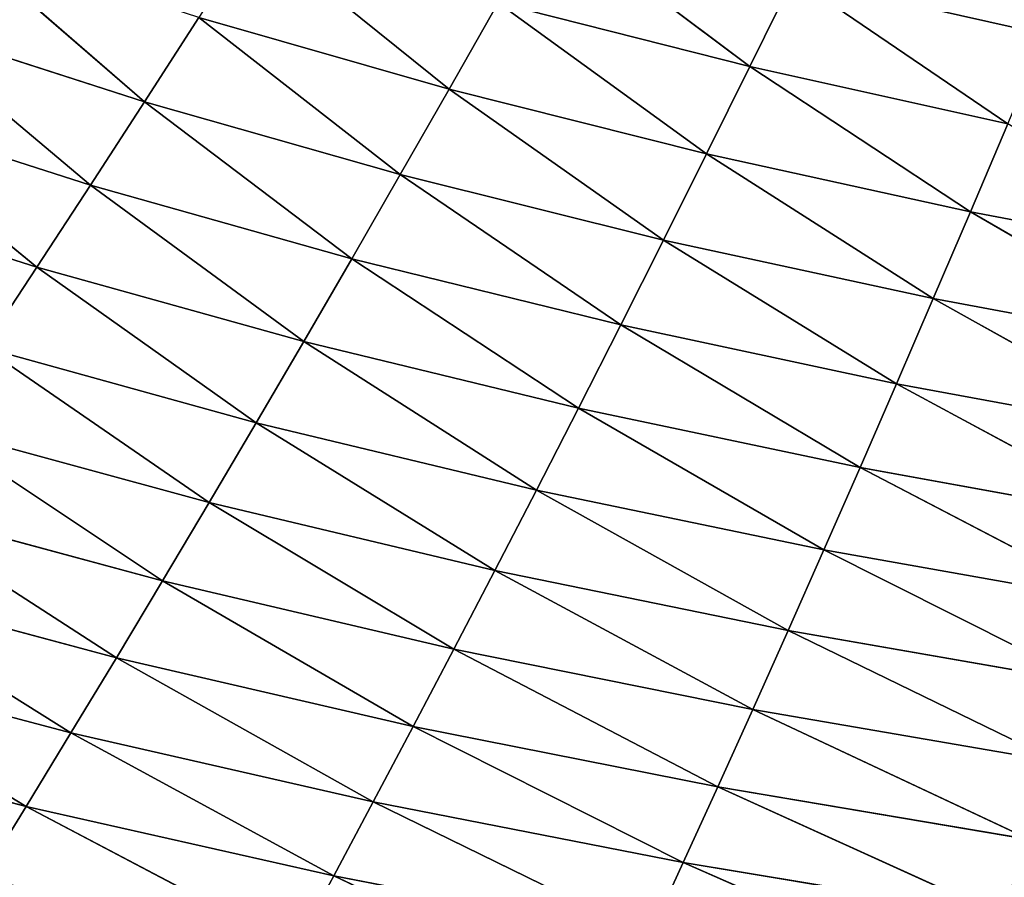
# Model space of a CAD drawing. Extents: x 0 to 500, y 0 to 390.
# Tile 486 of 656: x 170 to 200, y 44 to 70. Entities that reach past the tile are written whole.
import ezdxf

# ---------------------------------------------------------------- set-up
doc = ezdxf.new("R2010")
doc.units = 0
doc.header["$LTSCALE"] = 25.4
doc.layers.get('0').update_dxf_attribs({"linetype": 'CONTINUOUS'})

# ---------------------------------------------------------------- blocks, each defined once
blk = doc.blocks.new('ATLANTA505_-_S_STL')
at = {"color": 0}
for p, q in [((180.009, 61.129, 345.812), (188.653, 63.844, 349.886)), ((180.009, 61.129, 345.812), (188.653, 63.844, 349.886)), ((170.583, 60.744, 343.688), (178.816, 63.45, 348.021)), ((170.583, 60.744, 343.688), (178.816, 63.45, 348.021)), ((180.009, 61.129, 345.812), (178.816, 63.45, 348.021)), ((180.009, 61.129, 345.812), (178.816, 63.45, 348.021)), ((169.231, 63.065, 345.888), (170.583, 60.744, 343.688)), ((169.231, 63.065, 345.888), (170.583, 60.744, 343.688)), ((190.724, 59.302, 345.408), (199.584, 61.928, 349.284)), ((190.724, 59.302, 345.408), (199.584, 61.928, 349.284)), ((180.009, 61.129, 345.812), (189.681, 61.524, 347.675)), ((180.009, 61.129, 345.812), (189.681, 61.524, 347.675)), ((181.22, 58.908, 343.55), (189.681, 61.524, 347.675)), ((181.22, 58.908, 343.55), (189.681, 61.524, 347.675)), ((189.681, 61.524, 347.675), (190.724, 59.302, 345.408)), ((189.681, 61.524, 347.675), (190.724, 59.302, 345.408)), ((170.583, 60.744, 343.688), (180.009, 61.129, 345.812)), ((170.583, 60.744, 343.688), (180.009, 61.129, 345.812)), ((171.957, 58.525, 341.435), (180.009, 61.129, 345.812)), ((171.957, 58.525, 341.435), (180.009, 61.129, 345.812)), ((181.22, 58.908, 343.55), (180.009, 61.129, 345.812)), ((181.22, 58.908, 343.55), (180.009, 61.129, 345.812)), ((170.583, 60.744, 343.688), (161.419, 60.37, 341.292)), ((170.583, 60.744, 343.688), (161.419, 60.37, 341.292)), ((170.583, 60.744, 343.688), (162.951, 58.154, 339.055)), ((170.583, 60.744, 343.688), (162.951, 58.154, 339.055)), ((170.583, 60.744, 343.688), (171.957, 58.525, 341.435)), ((170.583, 60.744, 343.688), (171.957, 58.525, 341.435)), ((190.724, 59.302, 345.408), (200.456, 59.704, 347.019)), ((190.724, 59.302, 345.408), (200.456, 59.704, 347.019)), ((191.782, 57.176, 343.089), (200.456, 59.704, 347.019)), ((191.782, 57.176, 343.089), (200.456, 59.704, 347.019)), ((181.22, 58.908, 343.55), (190.724, 59.302, 345.408)), ((181.22, 58.908, 343.55), (190.724, 59.302, 345.408)), ((182.448, 56.786, 341.235), (190.724, 59.302, 345.408)), ((182.448, 56.786, 341.235), (190.724, 59.302, 345.408)), ((190.724, 59.302, 345.408), (191.782, 57.176, 343.089)), ((190.724, 59.302, 345.408), (191.782, 57.176, 343.089)), ((171.957, 58.525, 341.435), (181.22, 58.908, 343.55)), ((171.957, 58.525, 341.435), (181.22, 58.908, 343.55)), ((173.351, 56.408, 339.132), (181.22, 58.908, 343.55)), ((173.351, 56.408, 339.132), (181.22, 58.908, 343.55)), ((182.448, 56.786, 341.235), (181.22, 58.908, 343.55)), ((182.448, 56.786, 341.235), (181.22, 58.908, 343.55)), ((171.957, 58.525, 341.435), (162.951, 58.154, 339.055)), ((171.957, 58.525, 341.435), (162.951, 58.154, 339.055)), ((171.957, 58.525, 341.435), (164.505, 56.041, 336.768)), ((171.957, 58.525, 341.435), (164.505, 56.041, 336.768)), ((171.957, 58.525, 341.435), (173.351, 56.408, 339.132)), ((171.957, 58.525, 341.435), (173.351, 56.408, 339.132)), ((191.782, 57.176, 343.089), (201.34, 57.575, 344.7)), ((191.782, 57.176, 343.089), (201.34, 57.575, 344.7)), ((192.853, 55.146, 340.717), (201.34, 57.575, 344.7)), ((192.853, 55.146, 340.717), (201.34, 57.575, 344.7)), ((182.448, 56.786, 341.235), (191.782, 57.176, 343.089)), ((182.448, 56.786, 341.235), (191.782, 57.176, 343.089)), ((183.692, 54.762, 338.871), (191.782, 57.176, 343.089)), ((183.692, 54.762, 338.871), (191.782, 57.176, 343.089)), ((191.782, 57.176, 343.089), (192.853, 55.146, 340.717)), ((191.782, 57.176, 343.089), (192.853, 55.146, 340.717)), ((173.351, 56.408, 339.132), (182.448, 56.786, 341.235)), ((173.351, 56.408, 339.132), (182.448, 56.786, 341.235)), ((174.763, 54.39, 336.779), (182.448, 56.786, 341.235)), ((174.763, 54.39, 336.779), (182.448, 56.786, 341.235)), ((183.692, 54.762, 338.871), (182.448, 56.786, 341.235)), ((183.692, 54.762, 338.871), (182.448, 56.786, 341.235)), ((173.351, 56.408, 339.132), (164.505, 56.041, 336.768)), ((173.351, 56.408, 339.132), (164.505, 56.041, 336.768)), ((173.351, 56.408, 339.132), (166.08, 54.03, 334.434)), ((173.351, 56.408, 339.132), (166.08, 54.03, 334.434)), ((173.351, 56.408, 339.132), (174.763, 54.39, 336.779)), ((173.351, 56.408, 339.132), (174.763, 54.39, 336.779)), ((192.853, 55.146, 340.717), (202.235, 55.539, 342.328)), ((192.853, 55.146, 340.717), (202.235, 55.539, 342.328)), ((193.938, 53.21, 338.295), (202.235, 55.539, 342.328)), ((193.938, 53.21, 338.295), (202.235, 55.539, 342.328)), ((183.692, 54.762, 338.871), (192.853, 55.146, 340.717)), ((183.692, 54.762, 338.871), (192.853, 55.146, 340.717)), ((184.95, 52.835, 336.456), (192.853, 55.146, 340.717)), ((184.95, 52.835, 336.456), (192.853, 55.146, 340.717)), ((192.853, 55.146, 340.717), (193.938, 53.21, 338.295)), ((192.853, 55.146, 340.717), (193.938, 53.21, 338.295)), ((174.763, 54.39, 336.779), (183.692, 54.762, 338.871)), ((174.763, 54.39, 336.779), (183.692, 54.762, 338.871)), ((176.191, 52.471, 334.379), (183.692, 54.762, 338.871)), ((176.191, 52.471, 334.379), (183.692, 54.762, 338.871)), ((184.95, 52.835, 336.456), (183.692, 54.762, 338.871)), ((184.95, 52.835, 336.456), (183.692, 54.762, 338.871)), ((174.763, 54.39, 336.779), (166.08, 54.03, 334.434)), ((174.763, 54.39, 336.779), (166.08, 54.03, 334.434)), ((174.763, 54.39, 336.779), (167.673, 52.12, 332.055)), ((174.763, 54.39, 336.779), (167.673, 52.12, 332.055)), ((174.763, 54.39, 336.779), (176.191, 52.471, 334.379)), ((174.763, 54.39, 336.779), (176.191, 52.471, 334.379)), ((193.938, 53.21, 338.295), (203.14, 53.595, 339.904)), ((193.938, 53.21, 338.295), (203.14, 53.595, 339.904)), ((195.033, 51.368, 335.824), (203.14, 53.595, 339.904)), ((195.033, 51.368, 335.824), (203.14, 53.595, 339.904)), ((184.95, 52.835, 336.456), (193.938, 53.21, 338.295)), ((184.95, 52.835, 336.456), (193.938, 53.21, 338.295)), ((186.222, 51.003, 333.995), (193.938, 53.21, 338.295)), ((186.222, 51.003, 333.995), (193.938, 53.21, 338.295)), ((193.938, 53.21, 338.295), (195.033, 51.368, 335.824)), ((193.938, 53.21, 338.295), (195.033, 51.368, 335.824)), ((176.191, 52.471, 334.379), (184.95, 52.835, 336.456)), ((176.191, 52.471, 334.379), (184.95, 52.835, 336.456)), ((177.635, 50.649, 331.933), (184.95, 52.835, 336.456)), ((177.635, 50.649, 331.933), (184.95, 52.835, 336.456)), ((186.222, 51.003, 333.995), (184.95, 52.835, 336.456)), ((186.222, 51.003, 333.995), (184.95, 52.835, 336.456)), ((176.191, 52.471, 334.379), (167.673, 52.12, 332.055)), ((176.191, 52.471, 334.379), (167.673, 52.12, 332.055)), ((176.191, 52.471, 334.379), (169.284, 50.308, 329.63)), ((176.191, 52.471, 334.379), (169.284, 50.308, 329.63)), ((176.191, 52.471, 334.379), (177.635, 50.649, 331.933)), ((176.191, 52.471, 334.379), (177.635, 50.649, 331.933)), ((195.033, 51.368, 335.824), (204.055, 51.743, 337.429)), ((195.033, 51.368, 335.824), (204.055, 51.743, 337.429)), ((196.14, 49.618, 333.305), (204.055, 51.743, 337.429)), ((196.14, 49.618, 333.305), (204.055, 51.743, 337.429)), ((186.222, 51.003, 333.995), (195.033, 51.368, 335.824)), ((186.222, 51.003, 333.995), (195.033, 51.368, 335.824)), ((187.507, 49.264, 331.487), (195.033, 51.368, 335.824)), ((187.507, 49.264, 331.487), (195.033, 51.368, 335.824)), ((195.033, 51.368, 335.824), (196.14, 49.618, 333.305)), ((195.033, 51.368, 335.824), (196.14, 49.618, 333.305)), ((177.635, 50.649, 331.933), (186.222, 51.003, 333.995)), ((177.635, 50.649, 331.933), (186.222, 51.003, 333.995)), ((179.094, 48.922, 329.442), (186.222, 51.003, 333.995)), ((179.094, 48.922, 329.442), (186.222, 51.003, 333.995)), ((187.507, 49.264, 331.487), (186.222, 51.003, 333.995)), ((187.507, 49.264, 331.487), (186.222, 51.003, 333.995)), ((169.284, 50.308, 329.63), (177.635, 50.649, 331.933)), ((169.284, 50.308, 329.63), (177.635, 50.649, 331.933)), ((177.635, 50.649, 331.933), (170.911, 48.593, 327.164)), ((177.635, 50.649, 331.933), (170.911, 48.593, 327.164)), ((177.635, 50.649, 331.933), (179.094, 48.922, 329.442)), ((177.635, 50.649, 331.933), (179.094, 48.922, 329.442)), ((169.284, 50.308, 329.63), (170.911, 48.593, 327.164)), ((169.284, 50.308, 329.63), (170.911, 48.593, 327.164)), ((196.14, 49.618, 333.305), (204.98, 49.982, 334.904)), ((196.14, 49.618, 333.305), (204.98, 49.982, 334.904)), ((197.257, 47.96, 330.739), (204.98, 49.982, 334.904)), ((197.257, 47.96, 330.739), (204.98, 49.982, 334.904)), ((187.507, 49.264, 331.487), (196.14, 49.618, 333.305)), ((187.507, 49.264, 331.487), (196.14, 49.618, 333.305)), ((188.804, 47.619, 328.934), (196.14, 49.618, 333.305)), ((188.804, 47.619, 328.934), (196.14, 49.618, 333.305)), ((196.14, 49.618, 333.305), (197.257, 47.96, 330.739)), ((196.14, 49.618, 333.305), (197.257, 47.96, 330.739)), ((179.094, 48.922, 329.442), (187.507, 49.264, 331.487)), ((179.094, 48.922, 329.442), (187.507, 49.264, 331.487)), ((180.565, 47.29, 326.909), (187.507, 49.264, 331.487)), ((180.565, 47.29, 326.909), (187.507, 49.264, 331.487)), ((188.804, 47.619, 328.934), (187.507, 49.264, 331.487)), ((188.804, 47.619, 328.934), (187.507, 49.264, 331.487)), ((179.094, 48.922, 329.442), (170.911, 48.593, 327.164)), ((179.094, 48.922, 329.442), (170.911, 48.593, 327.164)), ((172.553, 46.973, 324.656), (179.094, 48.922, 329.442)), ((172.553, 46.973, 324.656), (179.094, 48.922, 329.442)), ((179.094, 48.922, 329.442), (180.565, 47.29, 326.909)), ((179.094, 48.922, 329.442), (180.565, 47.29, 326.909)), ((162.972, 48.278, 324.642), (170.911, 48.593, 327.164)), ((162.972, 48.278, 324.642), (170.911, 48.593, 327.164)), ((170.911, 48.593, 327.164), (164.779, 46.671, 322.166)), ((170.911, 48.593, 327.164), (164.779, 46.671, 322.166)), ((172.553, 46.973, 324.656), (170.911, 48.593, 327.164)), ((172.553, 46.973, 324.656), (170.911, 48.593, 327.164)), ((197.257, 47.96, 330.739), (205.913, 48.311, 332.331)), ((197.257, 47.96, 330.739), (205.913, 48.311, 332.331)), ((198.384, 46.391, 328.128), (205.913, 48.311, 332.331)), ((198.384, 46.391, 328.128), (205.913, 48.311, 332.331)), ((188.804, 47.619, 328.934), (197.257, 47.96, 330.739)), ((188.804, 47.619, 328.934), (197.257, 47.96, 330.739)), ((190.112, 46.064, 326.338), (197.257, 47.96, 330.739)), ((190.112, 46.064, 326.338), (197.257, 47.96, 330.739)), ((197.257, 47.96, 330.739), (198.384, 46.391, 328.128)), ((197.257, 47.96, 330.739), (198.384, 46.391, 328.128)), ((180.565, 47.29, 326.909), (188.804, 47.619, 328.934)), ((180.565, 47.29, 326.909), (188.804, 47.619, 328.934)), ((182.05, 45.749, 324.334), (188.804, 47.619, 328.934)), ((182.05, 45.749, 324.334), (188.804, 47.619, 328.934)), ((190.112, 46.064, 326.338), (188.804, 47.619, 328.934)), ((190.112, 46.064, 326.338), (188.804, 47.619, 328.934)), ((172.553, 46.973, 324.656), (180.565, 47.29, 326.909)), ((172.553, 46.973, 324.656), (180.565, 47.29, 326.909)), ((174.209, 45.446, 322.108), (180.565, 47.29, 326.909)), ((174.209, 45.446, 322.108), (180.565, 47.29, 326.909)), ((180.565, 47.29, 326.909), (182.05, 45.749, 324.334)), ((180.565, 47.29, 326.909), (182.05, 45.749, 324.334)), ((172.553, 46.973, 324.656), (164.779, 46.671, 322.166)), ((172.553, 46.973, 324.656), (164.779, 46.671, 322.166)), ((166.601, 45.157, 319.652), (172.553, 46.973, 324.656)), ((166.601, 45.157, 319.652), (172.553, 46.973, 324.656)), ((172.553, 46.973, 324.656), (174.209, 45.446, 322.108)), ((172.553, 46.973, 324.656), (174.209, 45.446, 322.108)), ((198.384, 46.391, 328.128), (206.855, 46.728, 329.711)), ((198.384, 46.391, 328.128), (206.855, 46.728, 329.711)), ((199.52, 44.908, 325.473), (206.855, 46.728, 329.711)), ((199.52, 44.908, 325.473), (206.855, 46.728, 329.711)), ((190.112, 46.064, 326.338), (198.384, 46.391, 328.128)), ((190.112, 46.064, 326.338), (198.384, 46.391, 328.128)), ((191.431, 44.596, 323.701), (198.384, 46.391, 328.128)), ((191.431, 44.596, 323.701), (198.384, 46.391, 328.128)), ((198.384, 46.391, 328.128), (199.52, 44.908, 325.473)), ((198.384, 46.391, 328.128), (199.52, 44.908, 325.473)), ((182.05, 45.749, 324.334), (190.112, 46.064, 326.338)), ((182.05, 45.749, 324.334), (190.112, 46.064, 326.338)), ((183.546, 44.296, 321.72), (190.112, 46.064, 326.338)), ((183.546, 44.296, 321.72), (190.112, 46.064, 326.338)), ((191.431, 44.596, 323.701), (190.112, 46.064, 326.338)), ((191.431, 44.596, 323.701), (190.112, 46.064, 326.338)), ((174.209, 45.446, 322.108), (182.05, 45.749, 324.334)), ((174.209, 45.446, 322.108), (182.05, 45.749, 324.334)), ((175.878, 44.007, 319.523), (182.05, 45.749, 324.334)), ((175.878, 44.007, 319.523), (182.05, 45.749, 324.334)), ((182.05, 45.749, 324.334), (183.546, 44.296, 321.72)), ((182.05, 45.749, 324.334), (183.546, 44.296, 321.72)), ((166.601, 45.157, 319.652), (174.209, 45.446, 322.108)), ((166.601, 45.157, 319.652), (174.209, 45.446, 322.108)), ((168.437, 43.732, 317.102), (174.209, 45.446, 322.108)), ((168.437, 43.732, 317.102), (174.209, 45.446, 322.108)), ((175.878, 44.007, 319.523), (174.209, 45.446, 322.108)), ((175.878, 44.007, 319.523), (174.209, 45.446, 322.108)), ((199.52, 44.908, 325.473), (207.804, 45.231, 327.045)), ((199.52, 44.908, 325.473), (207.804, 45.231, 327.045)), ((191.431, 44.596, 323.701), (199.52, 44.908, 325.473)), ((191.431, 44.596, 323.701), (199.52, 44.908, 325.473)), ((192.759, 43.212, 321.023), (199.52, 44.908, 325.473)), ((192.759, 43.212, 321.023), (199.52, 44.908, 325.473)), ((199.52, 44.908, 325.473), (200.665, 43.509, 322.777)), ((199.52, 44.908, 325.473), (200.665, 43.509, 322.777)), ((183.546, 44.296, 321.72), (191.431, 44.596, 323.701)), ((183.546, 44.296, 321.72), (191.431, 44.596, 323.701)), ((185.054, 42.926, 319.067), (191.431, 44.596, 323.701)), ((185.054, 42.926, 319.067), (191.431, 44.596, 323.701)), ((192.759, 43.212, 321.023), (191.431, 44.596, 323.701)), ((192.759, 43.212, 321.023), (191.431, 44.596, 323.701)), ((175.878, 44.007, 319.523), (183.546, 44.296, 321.72)), ((175.878, 44.007, 319.523), (183.546, 44.296, 321.72)), ((183.546, 44.296, 321.72), (177.56, 42.653, 316.901)), ((183.546, 44.296, 321.72), (177.56, 42.653, 316.901)), ((183.546, 44.296, 321.72), (185.054, 42.926, 319.067)), ((183.546, 44.296, 321.72), (185.054, 42.926, 319.067)), ((192.759, 43.212, 321.023), (200.665, 43.509, 322.777)), ((192.759, 43.212, 321.023), (200.665, 43.509, 322.777)), ((194.098, 41.908, 318.306), (200.665, 43.509, 322.777)), ((194.098, 41.908, 318.306), (200.665, 43.509, 322.777)), ((185.054, 42.926, 319.067), (192.759, 43.212, 321.023)), ((185.054, 42.926, 319.067), (192.759, 43.212, 321.023)), ((186.573, 41.637, 316.377), (192.759, 43.212, 321.023)), ((186.573, 41.637, 316.377), (192.759, 43.212, 321.023)), ((194.098, 41.908, 318.306), (192.759, 43.212, 321.023)), ((194.098, 41.908, 318.306), (192.759, 43.212, 321.023)), ((194.098, 41.908, 318.306), (201.819, 42.188, 320.04)), ((194.098, 41.908, 318.306), (201.819, 42.188, 320.04))]:
    blk.add_line(p, q, dxfattribs=at)
mesh = blk.add_polyface(dxfattribs=at)
corners = [(188.653, 63.844, 349.886), (180.009, 61.129, 345.812), (178.816, 63.45, 348.021)]
mesh.append_faces([[corners[k] for k in face] for face in [(0, 1, 2)]], dxfattribs={"color": 0})
mesh = blk.add_polyface(dxfattribs=at)
corners = [(188.653, 63.844, 349.886), (189.681, 61.524, 347.675), (180.009, 61.129, 345.812)]
mesh.append_faces([[corners[k] for k in face] for face in [(0, 1, 2)]], dxfattribs={"color": 0})
mesh = blk.add_polyface(dxfattribs=at)
corners = [(178.816, 63.45, 348.021), (170.583, 60.744, 343.688), (169.231, 63.065, 345.888)]
mesh.append_faces([[corners[k] for k in face] for face in [(0, 1, 2)]], dxfattribs={"color": 0})
mesh = blk.add_polyface(dxfattribs=at)
corners = [(178.816, 63.45, 348.021), (180.009, 61.129, 345.812), (170.583, 60.744, 343.688)]
mesh.append_faces([[corners[k] for k in face] for face in [(0, 1, 2)]], dxfattribs={"color": 0})
mesh = blk.add_polyface(dxfattribs=at)
corners = [(169.231, 63.065, 345.888), (170.583, 60.744, 343.688), (161.419, 60.37, 341.292)]
mesh.append_faces([[corners[k] for k in face] for face in [(0, 1, 2)]], dxfattribs={"color": 0})
mesh = blk.add_polyface(dxfattribs=at)
corners = [(199.584, 61.928, 349.284), (190.724, 59.302, 345.408), (189.681, 61.524, 347.675)]
mesh.append_faces([[corners[k] for k in face] for face in [(0, 1, 2)]], dxfattribs={"color": 0})
mesh = blk.add_polyface(dxfattribs=at)
corners = [(199.584, 61.928, 349.284), (200.456, 59.704, 347.019), (190.724, 59.302, 345.408)]
mesh.append_faces([[corners[k] for k in face] for face in [(0, 1, 2)]], dxfattribs={"color": 0})
mesh = blk.add_polyface(dxfattribs=at)
corners = [(189.681, 61.524, 347.675), (181.22, 58.908, 343.55), (180.009, 61.129, 345.812)]
mesh.append_faces([[corners[k] for k in face] for face in [(0, 1, 2)]], dxfattribs={"color": 0})
mesh = blk.add_polyface(dxfattribs=at)
corners = [(189.681, 61.524, 347.675), (190.724, 59.302, 345.408), (181.22, 58.908, 343.55)]
mesh.append_faces([[corners[k] for k in face] for face in [(0, 1, 2)]], dxfattribs={"color": 0})
mesh = blk.add_polyface(dxfattribs=at)
corners = [(180.009, 61.129, 345.812), (171.957, 58.525, 341.435), (170.583, 60.744, 343.688)]
mesh.append_faces([[corners[k] for k in face] for face in [(0, 1, 2)]], dxfattribs={"color": 0})
mesh = blk.add_polyface(dxfattribs=at)
corners = [(180.009, 61.129, 345.812), (181.22, 58.908, 343.55), (171.957, 58.525, 341.435)]
mesh.append_faces([[corners[k] for k in face] for face in [(0, 1, 2)]], dxfattribs={"color": 0})
mesh = blk.add_polyface(dxfattribs=at)
corners = [(170.583, 60.744, 343.688), (162.951, 58.154, 339.055), (161.419, 60.37, 341.292)]
mesh.append_faces([[corners[k] for k in face] for face in [(0, 1, 2)]], dxfattribs={"color": 0})
mesh = blk.add_polyface(dxfattribs=at)
corners = [(170.583, 60.744, 343.688), (171.957, 58.525, 341.435), (162.951, 58.154, 339.055)]
mesh.append_faces([[corners[k] for k in face] for face in [(0, 1, 2)]], dxfattribs={"color": 0})
mesh = blk.add_polyface(dxfattribs=at)
corners = [(210.4, 60.114, 348.391), (201.34, 57.575, 344.7), (200.456, 59.704, 347.019)]
mesh.append_faces([[corners[k] for k in face] for face in [(0, 1, 2)]], dxfattribs={"color": 0})
mesh = blk.add_polyface(dxfattribs=at)
corners = [(200.456, 59.704, 347.019), (191.782, 57.176, 343.089), (190.724, 59.302, 345.408)]
mesh.append_faces([[corners[k] for k in face] for face in [(0, 1, 2)]], dxfattribs={"color": 0})
mesh = blk.add_polyface(dxfattribs=at)
corners = [(200.456, 59.704, 347.019), (201.34, 57.575, 344.7), (191.782, 57.176, 343.089)]
mesh.append_faces([[corners[k] for k in face] for face in [(0, 1, 2)]], dxfattribs={"color": 0})
mesh = blk.add_polyface(dxfattribs=at)
corners = [(190.724, 59.302, 345.408), (182.448, 56.786, 341.235), (181.22, 58.908, 343.55)]
mesh.append_faces([[corners[k] for k in face] for face in [(0, 1, 2)]], dxfattribs={"color": 0})
mesh = blk.add_polyface(dxfattribs=at)
corners = [(190.724, 59.302, 345.408), (191.782, 57.176, 343.089), (182.448, 56.786, 341.235)]
mesh.append_faces([[corners[k] for k in face] for face in [(0, 1, 2)]], dxfattribs={"color": 0})
mesh = blk.add_polyface(dxfattribs=at)
corners = [(181.22, 58.908, 343.55), (173.351, 56.408, 339.132), (171.957, 58.525, 341.435)]
mesh.append_faces([[corners[k] for k in face] for face in [(0, 1, 2)]], dxfattribs={"color": 0})
mesh = blk.add_polyface(dxfattribs=at)
corners = [(181.22, 58.908, 343.55), (182.448, 56.786, 341.235), (173.351, 56.408, 339.132)]
mesh.append_faces([[corners[k] for k in face] for face in [(0, 1, 2)]], dxfattribs={"color": 0})
mesh = blk.add_polyface(dxfattribs=at)
corners = [(171.957, 58.525, 341.435), (164.505, 56.041, 336.768), (162.951, 58.154, 339.055)]
mesh.append_faces([[corners[k] for k in face] for face in [(0, 1, 2)]], dxfattribs={"color": 0})
mesh = blk.add_polyface(dxfattribs=at)
corners = [(171.957, 58.525, 341.435), (173.351, 56.408, 339.132), (164.505, 56.041, 336.768)]
mesh.append_faces([[corners[k] for k in face] for face in [(0, 1, 2)]], dxfattribs={"color": 0})
mesh = blk.add_polyface(dxfattribs=at)
corners = [(201.34, 57.575, 344.7), (192.853, 55.146, 340.717), (191.782, 57.176, 343.089)]
mesh.append_faces([[corners[k] for k in face] for face in [(0, 1, 2)]], dxfattribs={"color": 0})
mesh = blk.add_polyface(dxfattribs=at)
corners = [(201.34, 57.575, 344.7), (202.235, 55.539, 342.328), (192.853, 55.146, 340.717)]
mesh.append_faces([[corners[k] for k in face] for face in [(0, 1, 2)]], dxfattribs={"color": 0})
mesh = blk.add_polyface(dxfattribs=at)
corners = [(191.782, 57.176, 343.089), (183.692, 54.762, 338.871), (182.448, 56.786, 341.235)]
mesh.append_faces([[corners[k] for k in face] for face in [(0, 1, 2)]], dxfattribs={"color": 0})
mesh = blk.add_polyface(dxfattribs=at)
corners = [(191.782, 57.176, 343.089), (192.853, 55.146, 340.717), (183.692, 54.762, 338.871)]
mesh.append_faces([[corners[k] for k in face] for face in [(0, 1, 2)]], dxfattribs={"color": 0})
mesh = blk.add_polyface(dxfattribs=at)
corners = [(182.448, 56.786, 341.235), (174.763, 54.39, 336.779), (173.351, 56.408, 339.132)]
mesh.append_faces([[corners[k] for k in face] for face in [(0, 1, 2)]], dxfattribs={"color": 0})
mesh = blk.add_polyface(dxfattribs=at)
corners = [(182.448, 56.786, 341.235), (183.692, 54.762, 338.871), (174.763, 54.39, 336.779)]
mesh.append_faces([[corners[k] for k in face] for face in [(0, 1, 2)]], dxfattribs={"color": 0})
mesh = blk.add_polyface(dxfattribs=at)
corners = [(173.351, 56.408, 339.132), (166.08, 54.03, 334.434), (164.505, 56.041, 336.768)]
mesh.append_faces([[corners[k] for k in face] for face in [(0, 1, 2)]], dxfattribs={"color": 0})
mesh = blk.add_polyface(dxfattribs=at)
corners = [(173.351, 56.408, 339.132), (174.763, 54.39, 336.779), (166.08, 54.03, 334.434)]
mesh.append_faces([[corners[k] for k in face] for face in [(0, 1, 2)]], dxfattribs={"color": 0})
mesh = blk.add_polyface(dxfattribs=at)
corners = [(202.235, 55.539, 342.328), (193.938, 53.21, 338.295), (192.853, 55.146, 340.717)]
mesh.append_faces([[corners[k] for k in face] for face in [(0, 1, 2)]], dxfattribs={"color": 0})
mesh = blk.add_polyface(dxfattribs=at)
corners = [(202.235, 55.539, 342.328), (203.14, 53.595, 339.904), (193.938, 53.21, 338.295)]
mesh.append_faces([[corners[k] for k in face] for face in [(0, 1, 2)]], dxfattribs={"color": 0})
mesh = blk.add_polyface(dxfattribs=at)
corners = [(192.853, 55.146, 340.717), (184.95, 52.835, 336.456), (183.692, 54.762, 338.871)]
mesh.append_faces([[corners[k] for k in face] for face in [(0, 1, 2)]], dxfattribs={"color": 0})
mesh = blk.add_polyface(dxfattribs=at)
corners = [(192.853, 55.146, 340.717), (193.938, 53.21, 338.295), (184.95, 52.835, 336.456)]
mesh.append_faces([[corners[k] for k in face] for face in [(0, 1, 2)]], dxfattribs={"color": 0})
mesh = blk.add_polyface(dxfattribs=at)
corners = [(183.692, 54.762, 338.871), (176.191, 52.471, 334.379), (174.763, 54.39, 336.779)]
mesh.append_faces([[corners[k] for k in face] for face in [(0, 1, 2)]], dxfattribs={"color": 0})
mesh = blk.add_polyface(dxfattribs=at)
corners = [(183.692, 54.762, 338.871), (184.95, 52.835, 336.456), (176.191, 52.471, 334.379)]
mesh.append_faces([[corners[k] for k in face] for face in [(0, 1, 2)]], dxfattribs={"color": 0})
mesh = blk.add_polyface(dxfattribs=at)
corners = [(174.763, 54.39, 336.779), (167.673, 52.12, 332.055), (166.08, 54.03, 334.434)]
mesh.append_faces([[corners[k] for k in face] for face in [(0, 1, 2)]], dxfattribs={"color": 0})
mesh = blk.add_polyface(dxfattribs=at)
corners = [(174.763, 54.39, 336.779), (176.191, 52.471, 334.379), (167.673, 52.12, 332.055)]
mesh.append_faces([[corners[k] for k in face] for face in [(0, 1, 2)]], dxfattribs={"color": 0})
mesh = blk.add_polyface(dxfattribs=at)
corners = [(203.14, 53.595, 339.904), (195.033, 51.368, 335.824), (193.938, 53.21, 338.295)]
mesh.append_faces([[corners[k] for k in face] for face in [(0, 1, 2)]], dxfattribs={"color": 0})
mesh = blk.add_polyface(dxfattribs=at)
corners = [(203.14, 53.595, 339.904), (204.055, 51.743, 337.429), (195.033, 51.368, 335.824)]
mesh.append_faces([[corners[k] for k in face] for face in [(0, 1, 2)]], dxfattribs={"color": 0})
mesh = blk.add_polyface(dxfattribs=at)
corners = [(193.938, 53.21, 338.295), (186.222, 51.003, 333.995), (184.95, 52.835, 336.456)]
mesh.append_faces([[corners[k] for k in face] for face in [(0, 1, 2)]], dxfattribs={"color": 0})
mesh = blk.add_polyface(dxfattribs=at)
corners = [(193.938, 53.21, 338.295), (195.033, 51.368, 335.824), (186.222, 51.003, 333.995)]
mesh.append_faces([[corners[k] for k in face] for face in [(0, 1, 2)]], dxfattribs={"color": 0})
mesh = blk.add_polyface(dxfattribs=at)
corners = [(184.95, 52.835, 336.456), (177.635, 50.649, 331.933), (176.191, 52.471, 334.379)]
mesh.append_faces([[corners[k] for k in face] for face in [(0, 1, 2)]], dxfattribs={"color": 0})
mesh = blk.add_polyface(dxfattribs=at)
corners = [(184.95, 52.835, 336.456), (186.222, 51.003, 333.995), (177.635, 50.649, 331.933)]
mesh.append_faces([[corners[k] for k in face] for face in [(0, 1, 2)]], dxfattribs={"color": 0})
mesh = blk.add_polyface(dxfattribs=at)
corners = [(176.191, 52.471, 334.379), (169.284, 50.308, 329.63), (167.673, 52.12, 332.055)]
mesh.append_faces([[corners[k] for k in face] for face in [(0, 1, 2)]], dxfattribs={"color": 0})
mesh = blk.add_polyface(dxfattribs=at)
corners = [(176.191, 52.471, 334.379), (177.635, 50.649, 331.933), (169.284, 50.308, 329.63)]
mesh.append_faces([[corners[k] for k in face] for face in [(0, 1, 2)]], dxfattribs={"color": 0})
mesh = blk.add_polyface(dxfattribs=at)
corners = [(204.055, 51.743, 337.429), (196.14, 49.618, 333.305), (195.033, 51.368, 335.824)]
mesh.append_faces([[corners[k] for k in face] for face in [(0, 1, 2)]], dxfattribs={"color": 0})
mesh = blk.add_polyface(dxfattribs=at)
corners = [(204.055, 51.743, 337.429), (204.98, 49.982, 334.904), (196.14, 49.618, 333.305)]
mesh.append_faces([[corners[k] for k in face] for face in [(0, 1, 2)]], dxfattribs={"color": 0})
mesh = blk.add_polyface(dxfattribs=at)
corners = [(195.033, 51.368, 335.824), (187.507, 49.264, 331.487), (186.222, 51.003, 333.995)]
mesh.append_faces([[corners[k] for k in face] for face in [(0, 1, 2)]], dxfattribs={"color": 0})
mesh = blk.add_polyface(dxfattribs=at)
corners = [(195.033, 51.368, 335.824), (196.14, 49.618, 333.305), (187.507, 49.264, 331.487)]
mesh.append_faces([[corners[k] for k in face] for face in [(0, 1, 2)]], dxfattribs={"color": 0})
mesh = blk.add_polyface(dxfattribs=at)
corners = [(186.222, 51.003, 333.995), (179.094, 48.922, 329.442), (177.635, 50.649, 331.933)]
mesh.append_faces([[corners[k] for k in face] for face in [(0, 1, 2)]], dxfattribs={"color": 0})
mesh = blk.add_polyface(dxfattribs=at)
corners = [(186.222, 51.003, 333.995), (187.507, 49.264, 331.487), (179.094, 48.922, 329.442)]
mesh.append_faces([[corners[k] for k in face] for face in [(0, 1, 2)]], dxfattribs={"color": 0})
mesh = blk.add_polyface(dxfattribs=at)
corners = [(177.635, 50.649, 331.933), (170.911, 48.593, 327.164), (169.284, 50.308, 329.63)]
mesh.append_faces([[corners[k] for k in face] for face in [(0, 1, 2)]], dxfattribs={"color": 0})
mesh = blk.add_polyface(dxfattribs=at)
corners = [(177.635, 50.649, 331.933), (179.094, 48.922, 329.442), (170.911, 48.593, 327.164)]
mesh.append_faces([[corners[k] for k in face] for face in [(0, 1, 2)]], dxfattribs={"color": 0})
mesh = blk.add_polyface(dxfattribs=at)
corners = [(169.284, 50.308, 329.63), (170.911, 48.593, 327.164), (162.972, 48.278, 324.642)]
mesh.append_faces([[corners[k] for k in face] for face in [(0, 1, 2)]], dxfattribs={"color": 0})
mesh = blk.add_polyface(dxfattribs=at)
corners = [(204.98, 49.982, 334.904), (197.257, 47.96, 330.739), (196.14, 49.618, 333.305)]
mesh.append_faces([[corners[k] for k in face] for face in [(0, 1, 2)]], dxfattribs={"color": 0})
mesh = blk.add_polyface(dxfattribs=at)
corners = [(204.98, 49.982, 334.904), (205.913, 48.311, 332.331), (197.257, 47.96, 330.739)]
mesh.append_faces([[corners[k] for k in face] for face in [(0, 1, 2)]], dxfattribs={"color": 0})
mesh = blk.add_polyface(dxfattribs=at)
corners = [(196.14, 49.618, 333.305), (188.804, 47.619, 328.934), (187.507, 49.264, 331.487)]
mesh.append_faces([[corners[k] for k in face] for face in [(0, 1, 2)]], dxfattribs={"color": 0})
mesh = blk.add_polyface(dxfattribs=at)
corners = [(196.14, 49.618, 333.305), (197.257, 47.96, 330.739), (188.804, 47.619, 328.934)]
mesh.append_faces([[corners[k] for k in face] for face in [(0, 1, 2)]], dxfattribs={"color": 0})
mesh = blk.add_polyface(dxfattribs=at)
corners = [(187.507, 49.264, 331.487), (180.565, 47.29, 326.909), (179.094, 48.922, 329.442)]
mesh.append_faces([[corners[k] for k in face] for face in [(0, 1, 2)]], dxfattribs={"color": 0})
mesh = blk.add_polyface(dxfattribs=at)
corners = [(187.507, 49.264, 331.487), (188.804, 47.619, 328.934), (180.565, 47.29, 326.909)]
mesh.append_faces([[corners[k] for k in face] for face in [(0, 1, 2)]], dxfattribs={"color": 0})
mesh = blk.add_polyface(dxfattribs=at)
corners = [(179.094, 48.922, 329.442), (172.553, 46.973, 324.656), (170.911, 48.593, 327.164)]
mesh.append_faces([[corners[k] for k in face] for face in [(0, 1, 2)]], dxfattribs={"color": 0})
mesh = blk.add_polyface(dxfattribs=at)
corners = [(179.094, 48.922, 329.442), (180.565, 47.29, 326.909), (172.553, 46.973, 324.656)]
mesh.append_faces([[corners[k] for k in face] for face in [(0, 1, 2)]], dxfattribs={"color": 0})
mesh = blk.add_polyface(dxfattribs=at)
corners = [(170.911, 48.593, 327.164), (164.779, 46.671, 322.166), (162.972, 48.278, 324.642)]
mesh.append_faces([[corners[k] for k in face] for face in [(0, 1, 2)]], dxfattribs={"color": 0})
mesh = blk.add_polyface(dxfattribs=at)
corners = [(170.911, 48.593, 327.164), (172.553, 46.973, 324.656), (164.779, 46.671, 322.166)]
mesh.append_faces([[corners[k] for k in face] for face in [(0, 1, 2)]], dxfattribs={"color": 0})
mesh = blk.add_polyface(dxfattribs=at)
corners = [(205.913, 48.311, 332.331), (198.384, 46.391, 328.128), (197.257, 47.96, 330.739)]
mesh.append_faces([[corners[k] for k in face] for face in [(0, 1, 2)]], dxfattribs={"color": 0})
mesh = blk.add_polyface(dxfattribs=at)
corners = [(205.913, 48.311, 332.331), (206.855, 46.728, 329.711), (198.384, 46.391, 328.128)]
mesh.append_faces([[corners[k] for k in face] for face in [(0, 1, 2)]], dxfattribs={"color": 0})
mesh = blk.add_polyface(dxfattribs=at)
corners = [(197.257, 47.96, 330.739), (190.112, 46.064, 326.338), (188.804, 47.619, 328.934)]
mesh.append_faces([[corners[k] for k in face] for face in [(0, 1, 2)]], dxfattribs={"color": 0})
mesh = blk.add_polyface(dxfattribs=at)
corners = [(197.257, 47.96, 330.739), (198.384, 46.391, 328.128), (190.112, 46.064, 326.338)]
mesh.append_faces([[corners[k] for k in face] for face in [(0, 1, 2)]], dxfattribs={"color": 0})
mesh = blk.add_polyface(dxfattribs=at)
corners = [(188.804, 47.619, 328.934), (182.05, 45.749, 324.334), (180.565, 47.29, 326.909)]
mesh.append_faces([[corners[k] for k in face] for face in [(0, 1, 2)]], dxfattribs={"color": 0})
mesh = blk.add_polyface(dxfattribs=at)
corners = [(188.804, 47.619, 328.934), (190.112, 46.064, 326.338), (182.05, 45.749, 324.334)]
mesh.append_faces([[corners[k] for k in face] for face in [(0, 1, 2)]], dxfattribs={"color": 0})
mesh = blk.add_polyface(dxfattribs=at)
corners = [(180.565, 47.29, 326.909), (174.209, 45.446, 322.108), (172.553, 46.973, 324.656)]
mesh.append_faces([[corners[k] for k in face] for face in [(0, 1, 2)]], dxfattribs={"color": 0})
mesh = blk.add_polyface(dxfattribs=at)
corners = [(180.565, 47.29, 326.909), (182.05, 45.749, 324.334), (174.209, 45.446, 322.108)]
mesh.append_faces([[corners[k] for k in face] for face in [(0, 1, 2)]], dxfattribs={"color": 0})
mesh = blk.add_polyface(dxfattribs=at)
corners = [(172.553, 46.973, 324.656), (166.601, 45.157, 319.652), (164.779, 46.671, 322.166)]
mesh.append_faces([[corners[k] for k in face] for face in [(0, 1, 2)]], dxfattribs={"color": 0})
mesh = blk.add_polyface(dxfattribs=at)
corners = [(172.553, 46.973, 324.656), (174.209, 45.446, 322.108), (166.601, 45.157, 319.652)]
mesh.append_faces([[corners[k] for k in face] for face in [(0, 1, 2)]], dxfattribs={"color": 0})
mesh = blk.add_polyface(dxfattribs=at)
corners = [(206.855, 46.728, 329.711), (199.52, 44.908, 325.473), (198.384, 46.391, 328.128)]
mesh.append_faces([[corners[k] for k in face] for face in [(0, 1, 2)]], dxfattribs={"color": 0})
mesh = blk.add_polyface(dxfattribs=at)
corners = [(206.855, 46.728, 329.711), (207.804, 45.231, 327.045), (199.52, 44.908, 325.473)]
mesh.append_faces([[corners[k] for k in face] for face in [(0, 1, 2)]], dxfattribs={"color": 0})
mesh = blk.add_polyface(dxfattribs=at)
corners = [(198.384, 46.391, 328.128), (191.431, 44.596, 323.701), (190.112, 46.064, 326.338)]
mesh.append_faces([[corners[k] for k in face] for face in [(0, 1, 2)]], dxfattribs={"color": 0})
mesh = blk.add_polyface(dxfattribs=at)
corners = [(198.384, 46.391, 328.128), (199.52, 44.908, 325.473), (191.431, 44.596, 323.701)]
mesh.append_faces([[corners[k] for k in face] for face in [(0, 1, 2)]], dxfattribs={"color": 0})
mesh = blk.add_polyface(dxfattribs=at)
corners = [(190.112, 46.064, 326.338), (183.546, 44.296, 321.72), (182.05, 45.749, 324.334)]
mesh.append_faces([[corners[k] for k in face] for face in [(0, 1, 2)]], dxfattribs={"color": 0})
mesh = blk.add_polyface(dxfattribs=at)
corners = [(190.112, 46.064, 326.338), (191.431, 44.596, 323.701), (183.546, 44.296, 321.72)]
mesh.append_faces([[corners[k] for k in face] for face in [(0, 1, 2)]], dxfattribs={"color": 0})
mesh = blk.add_polyface(dxfattribs=at)
corners = [(182.05, 45.749, 324.334), (175.878, 44.007, 319.523), (174.209, 45.446, 322.108)]
mesh.append_faces([[corners[k] for k in face] for face in [(0, 1, 2)]], dxfattribs={"color": 0})
mesh = blk.add_polyface(dxfattribs=at)
corners = [(182.05, 45.749, 324.334), (183.546, 44.296, 321.72), (175.878, 44.007, 319.523)]
mesh.append_faces([[corners[k] for k in face] for face in [(0, 1, 2)]], dxfattribs={"color": 0})
mesh = blk.add_polyface(dxfattribs=at)
corners = [(174.209, 45.446, 322.108), (168.437, 43.732, 317.102), (166.601, 45.157, 319.652)]
mesh.append_faces([[corners[k] for k in face] for face in [(0, 1, 2)]], dxfattribs={"color": 0})
mesh = blk.add_polyface(dxfattribs=at)
corners = [(174.209, 45.446, 322.108), (175.878, 44.007, 319.523), (168.437, 43.732, 317.102)]
mesh.append_faces([[corners[k] for k in face] for face in [(0, 1, 2)]], dxfattribs={"color": 0})
mesh = blk.add_polyface(dxfattribs=at)
corners = [(207.804, 45.231, 327.045), (200.665, 43.509, 322.777), (199.52, 44.908, 325.473)]
mesh.append_faces([[corners[k] for k in face] for face in [(0, 1, 2)]], dxfattribs={"color": 0})
mesh = blk.add_polyface(dxfattribs=at)
corners = [(199.52, 44.908, 325.473), (192.759, 43.212, 321.023), (191.431, 44.596, 323.701)]
mesh.append_faces([[corners[k] for k in face] for face in [(0, 1, 2)]], dxfattribs={"color": 0})
mesh = blk.add_polyface(dxfattribs=at)
corners = [(199.52, 44.908, 325.473), (200.665, 43.509, 322.777), (192.759, 43.212, 321.023)]
mesh.append_faces([[corners[k] for k in face] for face in [(0, 1, 2)]], dxfattribs={"color": 0})
mesh = blk.add_polyface(dxfattribs=at)
corners = [(191.431, 44.596, 323.701), (185.054, 42.926, 319.067), (183.546, 44.296, 321.72)]
mesh.append_faces([[corners[k] for k in face] for face in [(0, 1, 2)]], dxfattribs={"color": 0})
mesh = blk.add_polyface(dxfattribs=at)
corners = [(191.431, 44.596, 323.701), (192.759, 43.212, 321.023), (185.054, 42.926, 319.067)]
mesh.append_faces([[corners[k] for k in face] for face in [(0, 1, 2)]], dxfattribs={"color": 0})
mesh = blk.add_polyface(dxfattribs=at)
corners = [(183.546, 44.296, 321.72), (177.56, 42.653, 316.901), (175.878, 44.007, 319.523)]
mesh.append_faces([[corners[k] for k in face] for face in [(0, 1, 2)]], dxfattribs={"color": 0})
mesh = blk.add_polyface(dxfattribs=at)
corners = [(183.546, 44.296, 321.72), (185.054, 42.926, 319.067), (177.56, 42.653, 316.901)]
mesh.append_faces([[corners[k] for k in face] for face in [(0, 1, 2)]], dxfattribs={"color": 0})
mesh = blk.add_polyface(dxfattribs=at)
corners = [(200.665, 43.509, 322.777), (194.098, 41.908, 318.306), (192.759, 43.212, 321.023)]
mesh.append_faces([[corners[k] for k in face] for face in [(0, 1, 2)]], dxfattribs={"color": 0})
mesh = blk.add_polyface(dxfattribs=at)
corners = [(200.665, 43.509, 322.777), (201.819, 42.188, 320.04), (194.098, 41.908, 318.306)]
mesh.append_faces([[corners[k] for k in face] for face in [(0, 1, 2)]], dxfattribs={"color": 0})
mesh = blk.add_polyface(dxfattribs=at)
corners = [(192.759, 43.212, 321.023), (186.573, 41.637, 316.377), (185.054, 42.926, 319.067)]
mesh.append_faces([[corners[k] for k in face] for face in [(0, 1, 2)]], dxfattribs={"color": 0})
mesh = blk.add_polyface(dxfattribs=at)
corners = [(192.759, 43.212, 321.023), (194.098, 41.908, 318.306), (186.573, 41.637, 316.377)]
mesh.append_faces([[corners[k] for k in face] for face in [(0, 1, 2)]], dxfattribs={"color": 0})
mesh = blk.add_polyface(dxfattribs=at)
corners = [(201.819, 42.188, 320.04), (204.148, 39.771, 314.45), (194.098, 41.908, 318.306)]
mesh.append_faces([[corners[k] for k in face] for face in [(0, 1, 2)]], dxfattribs={"color": 0})

msp = doc.modelspace()

# ---------------------------------------------------------------- block references
at = {"color": 254, "extrusion": (0, -1, 1.11022e-16)}
msp.add_blockref('ATLANTA505_-_S_STL', (-0.149, -0.01, -389.852), dxfattribs=at)

doc.saveas('drawing.dxf')
